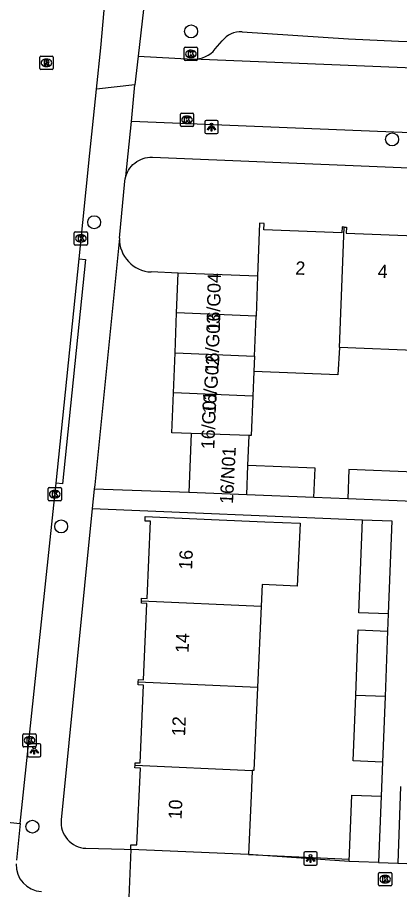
# Model space of a CAD drawing. Extents: x 161355 to 162026, y 386504 to 387459.
# Drawn here: x 161812.1 to 161840.9, y 386873 to 386938.8 of the extents above; entities that cross this region are included whole.
import ezdxf

# ---------------------------------------------------------------- set-up
doc = ezdxf.new("R2010")
doc.units = 0
for name, color, linetype in [('IMGEO_Boom', 7, 'Continuous'), ('IMGEO_Kolk', 7, 'Continuous'), ('IMGEO_Lichtpunt', 7, 'Continuous'), ('IMGEO_Muur', 7, 'Continuous'), ('IMGEO_Pand', 7, 'Continuous'), ('IMGEO_Pand_nummerreeks', 7, 'Continuous'), ('IMGEO_Rijbaan_lokaal_open', 7, 'Continuous'), ('IMGEO_Rioolput', 7, 'Continuous'), ('IMGEO_Voetpad_gesloten', 7, 'Continuous'), ('IMGEO_Voetpad_open', 7, 'Continuous')]:
    doc.layers.add(name, color=color, linetype=linetype)

msp = doc.modelspace()

# ---------------------------------------------------------------- linework, layer by layer
at = {"layer": 'IMGEO_Boom'}
for centre in [(161825.164, 386937.758), (161840.325, 386929.613), (161817.853, 386923.364), (161815.362, 386900.421), (161813.193, 386877.772)]:
    msp.add_circle(centre, 0.489, dxfattribs=at)
at = {"layer": 'IMGEO_Kolk'}
for p, q in [((161824.646, 386935.632), (161824.646, 386936.484)), ((161824.721, 386936.558), (161825.573, 386936.558)), ((161825.134, 386936.338), (161825.159, 386936.338)), ((161825.647, 386936.484), (161825.647, 386935.632)), ((161825.573, 386935.558), (161824.721, 386935.558)), ((161825.157, 386935.778), (161825.132, 386935.778)), ((161824.356, 386930.66), (161824.356, 386931.512)), ((161824.431, 386931.586), (161825.283, 386931.586)), ((161824.844, 386931.366), (161824.869, 386931.366)), ((161825.357, 386931.512), (161825.357, 386930.66)), ((161825.283, 386930.586), (161824.431, 386930.586)), ((161824.867, 386930.806), (161824.842, 386930.806)), ((161816.351, 386921.716), (161816.351, 386922.568)), ((161816.426, 386922.642), (161817.278, 386922.642)), ((161816.839, 386922.422), (161816.864, 386922.422)), ((161817.352, 386922.568), (161817.352, 386921.716)), ((161816.862, 386921.862), (161816.837, 386921.862)), ((161817.278, 386921.642), (161816.426, 386921.642)), ((161814.454, 386903.349), (161815.306, 386903.349)), ((161814.379, 386902.423), (161814.379, 386903.275)), ((161814.867, 386903.129), (161814.892, 386903.129)), ((161815.38, 386903.275), (161815.38, 386902.423)), ((161815.306, 386902.349), (161814.454, 386902.349)), ((161814.89, 386902.569), (161814.865, 386902.569)), ((161812.482, 386883.856), (161812.482, 386884.708)), ((161812.557, 386884.782), (161813.409, 386884.782)), ((161812.97, 386884.562), (161812.995, 386884.562)), ((161813.483, 386884.708), (161813.483, 386883.856)), ((161813.409, 386883.782), (161812.557, 386883.782)), ((161812.993, 386884.002), (161812.968, 386884.002)), ((161839.302, 386873.385), (161839.302, 386874.237)), ((161839.377, 386874.311), (161840.229, 386874.311)), ((161839.79, 386874.091), (161839.815, 386874.091)), ((161840.303, 386874.237), (161840.303, 386873.385)), ((161840.229, 386873.311), (161839.377, 386873.311)), ((161839.813, 386873.531), (161839.788, 386873.531))]:
    msp.add_line(p, q, dxfattribs=at)
for points in [[(161824.646, 386935.632), (161824.646, 386936.484)], [(161824.721, 386936.558), (161825.573, 386936.558)], [(161824.967, 386936.258), (161825.09, 386936.258), (161825.09, 386936.107), (161825.22, 386936.258), (161825.384, 386936.258), (161825.238, 386936.107), (161825.391, 386935.858), (161825.239, 386935.858), (161825.154, 386936.022), (161825.09, 386935.955), (161825.09, 386935.858), (161824.967, 386935.858), (161824.967, 386936.258)], [(161825.647, 386936.484), (161825.647, 386935.632)], [(161825.573, 386935.558), (161824.721, 386935.558)], [(161824.356, 386930.66), (161824.356, 386931.512)], [(161824.431, 386931.586), (161825.283, 386931.586)], [(161824.677, 386931.286), (161824.8, 386931.286), (161824.8, 386931.135), (161824.93, 386931.286), (161825.094, 386931.286), (161824.948, 386931.135), (161825.101, 386930.886), (161824.949, 386930.886), (161824.864, 386931.05), (161824.8, 386930.983), (161824.8, 386930.886), (161824.677, 386930.886), (161824.677, 386931.286)], [(161825.357, 386931.512), (161825.357, 386930.66)], [(161825.283, 386930.586), (161824.431, 386930.586)], [(161816.351, 386921.716), (161816.351, 386922.568)], [(161816.426, 386922.642), (161817.278, 386922.642)], [(161817.352, 386922.568), (161817.352, 386921.716)], [(161816.672, 386922.342), (161816.795, 386922.342), (161816.795, 386922.191), (161816.925, 386922.342), (161817.089, 386922.342), (161816.943, 386922.191), (161817.096, 386921.942), (161816.944, 386921.942), (161816.859, 386922.106), (161816.795, 386922.039), (161816.795, 386921.942), (161816.672, 386921.942), (161816.672, 386922.342)], [(161817.278, 386921.642), (161816.426, 386921.642)], [(161814.454, 386903.349), (161815.306, 386903.349)], [(161814.379, 386902.423), (161814.379, 386903.275)], [(161814.7, 386903.049), (161814.823, 386903.049), (161814.823, 386902.898), (161814.953, 386903.049), (161815.117, 386903.049), (161814.971, 386902.898), (161815.124, 386902.649), (161814.972, 386902.649), (161814.887, 386902.813), (161814.823, 386902.746), (161814.823, 386902.649), (161814.7, 386902.649), (161814.7, 386903.049)], [(161815.38, 386903.275), (161815.38, 386902.423)], [(161815.306, 386902.349), (161814.454, 386902.349)], [(161812.482, 386883.856), (161812.482, 386884.708)], [(161812.557, 386884.782), (161813.409, 386884.782)], [(161812.803, 386884.482), (161812.926, 386884.482), (161812.926, 386884.331), (161813.056, 386884.482), (161813.22, 386884.482), (161813.074, 386884.331), (161813.227, 386884.082), (161813.075, 386884.082), (161812.99, 386884.246), (161812.926, 386884.179), (161812.926, 386884.082), (161812.803, 386884.082), (161812.803, 386884.482)], [(161813.483, 386884.708), (161813.483, 386883.856)], [(161813.409, 386883.782), (161812.557, 386883.782)], [(161839.302, 386873.385), (161839.302, 386874.237)], [(161839.377, 386874.311), (161840.229, 386874.311)], [(161839.623, 386874.011), (161839.746, 386874.011), (161839.746, 386873.86), (161839.876, 386874.011), (161840.04, 386874.011), (161839.894, 386873.86), (161840.047, 386873.611), (161839.895, 386873.611), (161839.81, 386873.775), (161839.746, 386873.708), (161839.746, 386873.611), (161839.623, 386873.611), (161839.623, 386874.011)], [(161840.303, 386874.237), (161840.303, 386873.385)], [(161840.229, 386873.311), (161839.377, 386873.311)]]:
    msp.add_lwpolyline(points, dxfattribs=at)
for centre, start, end in [((161824.723, 386936.482), 91.55205, 178.44795), ((161824.723, 386936.482), 91.55205, 178.44795), ((161825.571, 386936.482), 1.55205, 88.44795), ((161825.571, 386936.482), 1.55205, 88.44795), ((161824.723, 386935.634), 181.55205, 268.44795), ((161824.723, 386935.634), 181.55205, 268.44795), ((161825.571, 386935.634), 271.55205, 358.44795), ((161825.571, 386935.634), 271.55205, 358.44795), ((161824.433, 386931.51), 91.55205, 178.44795), ((161824.433, 386931.51), 91.55205, 178.44795), ((161825.281, 386931.51), 1.55205, 88.44795), ((161825.281, 386931.51), 1.55205, 88.44795), ((161824.433, 386930.662), 181.55205, 268.44795), ((161824.433, 386930.662), 181.55205, 268.44795), ((161825.281, 386930.662), 271.55205, 358.44795), ((161825.281, 386930.662), 271.55205, 358.44795), ((161816.428, 386922.566), 91.55205, 178.44795), ((161816.428, 386922.566), 91.55205, 178.44795), ((161817.276, 386922.566), 1.55205, 88.44795), ((161817.276, 386922.566), 1.55205, 88.44795), ((161816.428, 386921.718), 181.55205, 268.44795), ((161816.428, 386921.718), 181.55205, 268.44795), ((161817.276, 386921.718), 271.55205, 358.44795), ((161817.276, 386921.718), 271.55205, 358.44795), ((161814.456, 386903.273), 91.55205, 178.44795), ((161814.456, 386903.273), 91.55205, 178.44795), ((161815.304, 386903.273), 1.55205, 88.44795), ((161815.304, 386903.273), 1.55205, 88.44795), ((161814.456, 386902.425), 181.55205, 268.44795), ((161814.456, 386902.425), 181.55205, 268.44795), ((161815.304, 386902.425), 271.55205, 358.44795), ((161815.304, 386902.425), 271.55205, 358.44795), ((161812.559, 386884.706), 91.55205, 178.44795), ((161812.559, 386884.706), 91.55205, 178.44795), ((161813.407, 386884.706), 1.55205, 88.44795), ((161813.407, 386884.706), 1.55205, 88.44795), ((161812.559, 386883.858), 181.55205, 268.44795), ((161812.559, 386883.858), 181.55205, 268.44795), ((161813.407, 386883.858), 271.55205, 358.44795), ((161813.407, 386883.858), 271.55205, 358.44795), ((161839.379, 386874.235), 91.55205, 178.44795), ((161839.379, 386874.235), 91.55205, 178.44795), ((161840.227, 386874.235), 1.55205, 88.44795), ((161840.227, 386874.235), 1.55205, 88.44795), ((161839.379, 386873.387), 181.55205, 268.44795), ((161839.379, 386873.387), 181.55205, 268.44795), ((161840.227, 386873.387), 271.55205, 358.44795), ((161840.227, 386873.387), 271.55205, 358.44795)]:
    msp.add_arc(centre, 0.0765, start, end, dxfattribs=at)
for centre, major_axis, ratio, start_param, end_param in [((161825.133, 386936.058), (-0.387, 0.002), 0.722429, 4.712389, 7.853982), ((161825.158, 386936.058), (-0.39, 0.002), 0.717154, 1.570796, 4.712389), ((161824.843, 386931.086), (-0.387, 0.002), 0.722429, 4.712389, 7.853982), ((161824.868, 386931.086), (-0.39, 0.002), 0.717154, 1.570796, 4.712389), ((161816.838, 386922.142), (-0.387, 0.002), 0.722429, 4.712389, 7.853982), ((161816.863, 386922.142), (-0.39, 0.002), 0.717154, 1.570796, 4.712389), ((161814.866, 386902.849), (-0.387, 0.002), 0.722429, 4.712389, 7.853982), ((161814.891, 386902.849), (-0.39, 0.002), 0.717154, 1.570796, 4.712389), ((161812.969, 386884.282), (-0.387, 0.002), 0.722429, 4.712389, 7.853982), ((161812.994, 386884.282), (-0.39, 0.002), 0.717154, 1.570796, 4.712389), ((161839.789, 386873.811), (-0.387, 0.002), 0.722429, 4.712389, 7.853982), ((161839.814, 386873.811), (-0.39, 0.002), 0.717154, 1.570796, 4.712389)]:
    msp.add_ellipse(centre, major_axis=major_axis, ratio=ratio, start_param=start_param, end_param=end_param, dxfattribs=at)
at = {"layer": 'IMGEO_Lichtpunt'}
for p, q in [((161827.104, 386931.04), (161826.296, 386931.04)), ((161827.104, 386931.04), (161826.296, 386931.04)), ((161826.202, 386930.945), (161826.202, 386930.138)), ((161826.202, 386930.945), (161826.202, 386930.138)), ((161827.198, 386930.138), (161827.198, 386930.945)), ((161827.198, 386930.138), (161827.198, 386930.945)), ((161826.296, 386930.044), (161827.104, 386930.044)), ((161826.296, 386930.044), (161827.104, 386930.044)), ((161812.833, 386883.934), (161812.833, 386883.127)), ((161812.833, 386883.934), (161812.833, 386883.127)), ((161813.735, 386884.029), (161812.927, 386884.029)), ((161813.735, 386884.029), (161812.927, 386884.029)), ((161813.829, 386883.127), (161813.829, 386883.934)), ((161813.829, 386883.127), (161813.829, 386883.934)), ((161812.927, 386883.033), (161813.735, 386883.033)), ((161812.927, 386883.033), (161813.735, 386883.033)), ((161833.678, 386875.776), (161833.678, 386874.969)), ((161833.678, 386875.776), (161833.678, 386874.969)), ((161834.58, 386875.871), (161833.772, 386875.871)), ((161834.58, 386875.871), (161833.772, 386875.871)), ((161834.674, 386874.969), (161834.674, 386875.776)), ((161834.674, 386874.969), (161834.674, 386875.776)), ((161833.772, 386874.875), (161834.58, 386874.875)), ((161833.772, 386874.875), (161834.58, 386874.875))]:
    msp.add_line(p, q, dxfattribs=at)
for points in [[(161826.576, 386930.609), (161826.615, 386930.581), (161826.427, 386930.319), (161826.389, 386930.346), (161826.576, 386930.609)], [(161826.678, 386930.561), (161826.725, 386930.561), (161826.725, 386930.239), (161826.678, 386930.239), (161826.678, 386930.561)], [(161826.788, 386930.581), (161826.826, 386930.608), (161827.013, 386930.346), (161826.974, 386930.318), (161826.788, 386930.581)], [(161813.207, 386883.598), (161813.246, 386883.57), (161813.058, 386883.308), (161813.02, 386883.335), (161813.207, 386883.598)], [(161813.419, 386883.57), (161813.457, 386883.597), (161813.644, 386883.335), (161813.605, 386883.307), (161813.419, 386883.57)], [(161813.309, 386883.55), (161813.356, 386883.55), (161813.356, 386883.228), (161813.309, 386883.228), (161813.309, 386883.55)], [(161834.052, 386875.44), (161834.091, 386875.412), (161833.903, 386875.15), (161833.865, 386875.177), (161834.052, 386875.44)], [(161834.154, 386875.392), (161834.201, 386875.392), (161834.201, 386875.07), (161834.154, 386875.07), (161834.154, 386875.392)], [(161834.264, 386875.412), (161834.302, 386875.439), (161834.489, 386875.177), (161834.45, 386875.149), (161834.264, 386875.412)]]:
    msp.add_lwpolyline(points, dxfattribs=at)
for centre in [(161826.701, 386930.743), (161813.332, 386883.732), (161834.177, 386875.574)]:
    msp.add_circle(centre, 0.0994, dxfattribs=at)
for centre, start, end in [((161826.296, 386930.945), 90, 180), ((161826.296, 386930.945), 90, 180), ((161827.104, 386930.945), 0, 90), ((161827.104, 386930.945), 0, 90), ((161826.296, 386930.138), 180, 270), ((161826.296, 386930.138), 180, 270), ((161827.104, 386930.138), 270, 0), ((161827.104, 386930.138), 270, 360), ((161812.927, 386883.934), 90, 180), ((161812.927, 386883.934), 90, 180), ((161813.735, 386883.934), 0, 90), ((161813.735, 386883.934), 0, 90), ((161812.927, 386883.127), 180, 270), ((161812.927, 386883.127), 180, 270), ((161813.735, 386883.127), 270, 0), ((161813.735, 386883.127), 270, 360), ((161833.772, 386875.776), 90, 180), ((161833.772, 386875.776), 90, 180), ((161834.58, 386875.776), 0, 90), ((161834.58, 386875.776), 0, 90), ((161833.772, 386874.969), 180, 270), ((161833.772, 386874.969), 180, 270), ((161834.58, 386874.969), 270, 0), ((161834.58, 386874.969), 270, 360)]:
    msp.add_arc(centre, 0.0946, start, end, dxfattribs=at)
at = {"layer": 'IMGEO_Muur'}
msp.add_lwpolyline([(161829.49, 386875.668), (161837.084, 386875.314)], dxfattribs=at)
at = {"layer": 'IMGEO_Pand'}
for points in [[(161836.715, 386923), (161836.549, 386923.007), (161836.533, 386922.568), (161830.655, 386922.794), (161830.673, 386923.275), (161830.335, 386923.288), (161830.18, 386919.302)], [(161836.347, 386913.907), (161836.715, 386923)], [(161836.715, 386923), (161836.879, 386922.994), (161836.862, 386922.547), (161842.727, 386922.321), (161842.745, 386922.776), (161842.928, 386922.768)], [(161824.066, 386916.516), (161824.182, 386919.533)], [(161830.18, 386919.302), (161824.182, 386919.533)], [(161830.18, 386919.302), (161830.063, 386916.285)], [(161823.95, 386913.499), (161824.066, 386916.516)], [(161830.063, 386916.285), (161824.066, 386916.516)], [(161829.945, 386913.268), (161830.063, 386916.285)], [(161836.347, 386913.907), (161836.227, 386911.855), (161829.9, 386912.098)], [(161842.56, 386913.668), (161836.347, 386913.907)], [(161823.834, 386910.482), (161823.95, 386913.499)], [(161823.95, 386913.499), (161829.945, 386913.268)], [(161829.945, 386913.268), (161829.9, 386912.098)], [(161829.9, 386912.098), (161829.821, 386910.252)], [(161825.17, 386907.416), (161823.718, 386907.465), (161823.834, 386910.482)], [(161829.821, 386910.252), (161823.834, 386910.482)], [(161829.821, 386910.252), (161829.694, 386907.265), (161829.54, 386907.27)], [(161825.17, 386907.416), (161824.991, 386902.98)], [(161829.54, 386907.27), (161825.17, 386907.416)], [(161829.449, 386905.022), (161829.54, 386907.27)], [(161829.36, 386902.803), (161829.449, 386905.022)], [(161834.432, 386902.599), (161834.521, 386904.817), (161829.449, 386905.022)], [(161842.017, 386904.515), (161837.071, 386904.714), (161836.982, 386902.496)], [(161829.36, 386902.803), (161824.991, 386902.98)], [(161834.432, 386902.599), (161829.36, 386902.803)], [(161841.928, 386902.297), (161836.982, 386902.496)], [(161821.42, 386894.812), (161821.429, 386894.996), (161821.852, 386894.978), (161822.107, 386900.805), (161821.688, 386900.824), (161821.703, 386901.171), (161826.699, 386900.952), (161830.725, 386900.776), (161833.379, 386900.66), (161833.171, 386895.923), (161830.517, 386896.039), (161830.446, 386894.414)], [(161840.031, 386893.817), (161837.82, 386893.902), (161838.091, 386900.916)], [(161838.091, 386900.916), (161840.301, 386900.834), (161840.031, 386893.817)], [(161821.176, 386888.662), (161821.185, 386888.863), (161821.578, 386888.845), (161821.831, 386894.612), (161821.412, 386894.63), (161821.42, 386894.812)], [(161821.42, 386894.812), (161830.446, 386894.414)], [(161830.446, 386894.414), (161830.177, 386888.265)], [(161837.578, 386887.668), (161837.77, 386892.614), (161839.981, 386892.529)], [(161839.981, 386892.529), (161839.791, 386887.582)], [(161820.94, 386882.405), (161820.948, 386882.593), (161821.317, 386882.576), (161821.574, 386888.445), (161821.167, 386888.462), (161821.176, 386888.662)], [(161830.177, 386888.265), (161821.176, 386888.662)], [(161830.177, 386888.265), (161829.903, 386882.002), (161829.767, 386882.008)], [(161839.601, 386882.639), (161837.387, 386882.725), (161837.578, 386887.668)], [(161839.791, 386887.582), (161837.578, 386887.668)], [(161839.791, 386887.582), (161839.601, 386882.639)], [(161820.607, 386876.057), (161820.622, 386876.412), (161821.083, 386876.392), (161821.337, 386882.196), (161820.931, 386882.214), (161820.94, 386882.405)], [(161820.94, 386882.405), (161829.767, 386882.008)], [(161829.767, 386882.008), (161829.708, 386880.664), (161829.49, 386875.668)], [(161837.095, 386875.154), (161837.288, 386880.152), (161839.502, 386880.067)], [(161839.502, 386880.067), (161839.309, 386875.06)], [(161829.49, 386875.668), (161820.607, 386876.057)], [(161839.309, 386875.06), (161837.811, 386875.123), (161837.095, 386875.154)]]:
    msp.add_lwpolyline(points, dxfattribs=at)
at = {"layer": 'IMGEO_Rijbaan_lokaal_open'}
for points in [[(161818.023, 386933.401), (161818.343, 386936.515), (161819.44, 386948.763)], [(161821.164, 386935.889), (161820.927, 386933.732)], [(161821.164, 386935.889), (161825.331, 386935.656)], [(161869.016, 386933.873), (161825.331, 386935.656)], [(161820.663, 386930.949), (161820.927, 386933.732)], [(161816.71, 386920.59), (161817.528, 386928.566), (161817.724, 386930.482), (161818.023, 386933.401)], [(161873.861, 386928.802), (161820.663, 386930.949)], [(161814.977, 386903.685), (161816.71, 386920.59)], [(161812.271, 386878.019), (161814.977, 386903.685)], [(161805.29, 386878.733), (161812.271, 386878.019)], [(161812.271, 386878.019), (161812.005, 386875.25)]]:
    msp.add_lwpolyline(points, dxfattribs=at)
at = {"layer": 'IMGEO_Rioolput'}
for p, q in [((161813.751, 386934.961), (161813.751, 386935.813)), ((161813.826, 386935.887), (161814.678, 386935.887)), ((161814.239, 386935.667), (161814.264, 386935.667)), ((161814.752, 386935.813), (161814.752, 386934.961)), ((161814.262, 386935.107), (161814.237, 386935.107)), ((161814.678, 386934.887), (161813.826, 386934.887))]:
    msp.add_line(p, q, dxfattribs=at)
for points in [[(161813.751, 386934.961), (161813.751, 386935.813)], [(161813.826, 386935.887), (161814.678, 386935.887)], [(161814.34, 386935.585), (161814.088, 386935.587), (161814.088, 386935.187)], [(161814.752, 386935.813), (161814.752, 386934.961)], [(161814.088, 386935.187), (161814.212, 386935.187), (161814.212, 386935.349), (161814.223, 386935.349)], [(161814.266, 386935.506), (161814.212, 386935.506), (161814.212, 386935.425)], [(161814.212, 386935.425), (161814.264, 386935.425)], [(161814.27, 386935.32), (161814.341, 386935.187), (161814.481, 386935.187), (161814.416, 386935.313)], [(161814.678, 386934.887), (161813.826, 386934.887)]]:
    msp.add_lwpolyline(points, dxfattribs=at)
for centre, radius, start, end in [((161813.828, 386935.811), 0.0765, 91.55205, 178.44795), ((161813.828, 386935.811), 0.0765, 91.55205, 178.44795), ((161814.339, 386935.475), 0.109, 350.36119, 89.41601), ((161814.676, 386935.811), 0.0765, 1.55205, 88.44795), ((161814.676, 386935.811), 0.0765, 1.55205, 88.44795), ((161813.828, 386934.963), 0.0765, 181.55205, 268.44795), ((161813.828, 386934.963), 0.0765, 181.55205, 268.44795), ((161814.222, 386935.296), 0.0533, 26.02933, 88.69889), ((161814.248, 386935.614), 0.19, 274.7715, 282.96867), ((161814.272, 386935.41), 0.0964, 77.00612, 93.18647), ((161814.286, 386935.467), 0.0378, 276.66336, 79.67722), ((161814.337, 386935.475), 0.112, 277.58423, 350.98172), ((161814.321, 386935.26), 0.108, 29.51342, 73.79051), ((161814.676, 386934.963), 0.0765, 271.55205, 358.44795), ((161814.676, 386934.963), 0.0765, 271.55205, 358.44795)]:
    msp.add_arc(centre, radius, start, end, dxfattribs=at)
for centre, major_axis, ratio, start_param, end_param in [((161814.238, 386935.387), (-0.387, 0.002), 0.722429, 4.712389, 7.853982), ((161814.263, 386935.387), (-0.39, 0.002), 0.717154, 1.570796, 4.712389)]:
    msp.add_ellipse(centre, major_axis=major_axis, ratio=ratio, start_param=start_param, end_param=end_param, dxfattribs=at)
at = {"layer": 'IMGEO_Voetpad_gesloten'}
for points in [[(161817.859, 386903.237), (161817.712, 386901.768)], [(161824.991, 386902.98), (161817.859, 386903.237)], [(161836.982, 386902.496), (161834.432, 386902.599)], [(161817.712, 386901.768), (161838.091, 386900.916)], [(161840.031, 386893.817), (161839.981, 386892.529)], [(161839.601, 386882.639), (161839.502, 386880.067)], [(161840.963, 386880.789), (161840.767, 386875.007)], [(161839.309, 386875.06), (161840.767, 386875.007)]]:
    msp.add_lwpolyline(points, dxfattribs=at)
at = {"layer": 'IMGEO_Voetpad_open'}
for points in [[(161821.982, 386942.958), (161821.164, 386935.889)], [(161829.008, 386937.73), (161837.043, 386937.189), (161840.813, 386937.012), (161865.649, 386936.106)], [(161826.99, 386936.43), (161827.515, 386937.033)], [(161820.927, 386933.732), (161818.023, 386933.401)], [(161820.239, 386926.803), (161820.663, 386930.949)], [(161820.239, 386926.803), (161820.294, 386926.973), (161820.364, 386927.136), (161820.449, 386927.293), (161820.547, 386927.442), (161820.658, 386927.581), (161820.781, 386927.71), (161820.915, 386927.827), (161821.058, 386927.932), (161821.211, 386928.024), (161821.371, 386928.101), (161821.538, 386928.164), (161821.709, 386928.212), (161821.885, 386928.245), (161822.062, 386928.261), (161822.24, 386928.262), (161883.379, 386925.736)], [(161819.756, 386922.16), (161820.177, 386926.471), (161820.199, 386926.63), (161820.239, 386926.803)], [(161819.756, 386922.16), (161817.89, 386903.552), (161817.859, 386903.237)], [(161816.71, 386920.59), (161817.189, 386920.547), (161815.461, 386903.641), (161814.977, 386903.685)], [(161824.182, 386919.533), (161822.159, 386919.611)], [(161817.712, 386901.768), (161815.368, 386878.287)], [(161817.228, 386876.139), (161820.117, 386876.069), (161820.607, 386876.057)], [(161820.607, 386876.057), (161820.477, 386872.418)], [(161837.095, 386875.154), (161829.49, 386875.668)], [(161840.767, 386875.007), (161881.194, 386873.513)]]:
    msp.add_lwpolyline(points, dxfattribs=at)
for centre, radius, start, end in [((161828.94, 386935.929), 1.802, 87.82638, 142.22421), ((161825.369, 386937.739), 2.083, 268.95019, 321.07225), ((161822.254, 386922.108), 2.499, 178.80943, 267.81304), ((161817.315, 386878.094), 1.957, 174.34087, 267.43913), ((161813.959, 386874.885), 2.001, 177.73663, 267.67757)]:
    msp.add_arc(centre, radius, start, end, dxfattribs=at)

# ---------------------------------------------------------------- texts
at = {"layer": 'IMGEO_Pand_nummerreeks'}
for s, rotation, p in [('2', 357.72912, (161833.016, 386919.417)), ('4', 357.72912, (161839.231, 386919.171)), ('16/G04', 89.02898, (161827.338, 386915.122)), ('16/G03', 88.05851, (161827.214, 386912.039)), ('16/G02', 86.12148, (161827.012, 386908.899)), ('16/G01', 87.98913, (161826.916, 386906.238)), ('16/N01', 87.00364, (161828.319, 386902.096)), ('16', 87.59524, (161825.237, 386897.141)), ('14', 87.59524, (161824.973, 386890.863)), ('12', 87.59524, (161824.709, 386884.581)), ('10', 87.59524, (161824.446, 386878.308))]:
    msp.add_text(s, height=1, rotation=rotation, dxfattribs=at).set_placement(p)

doc.saveas('drawing.dxf')
